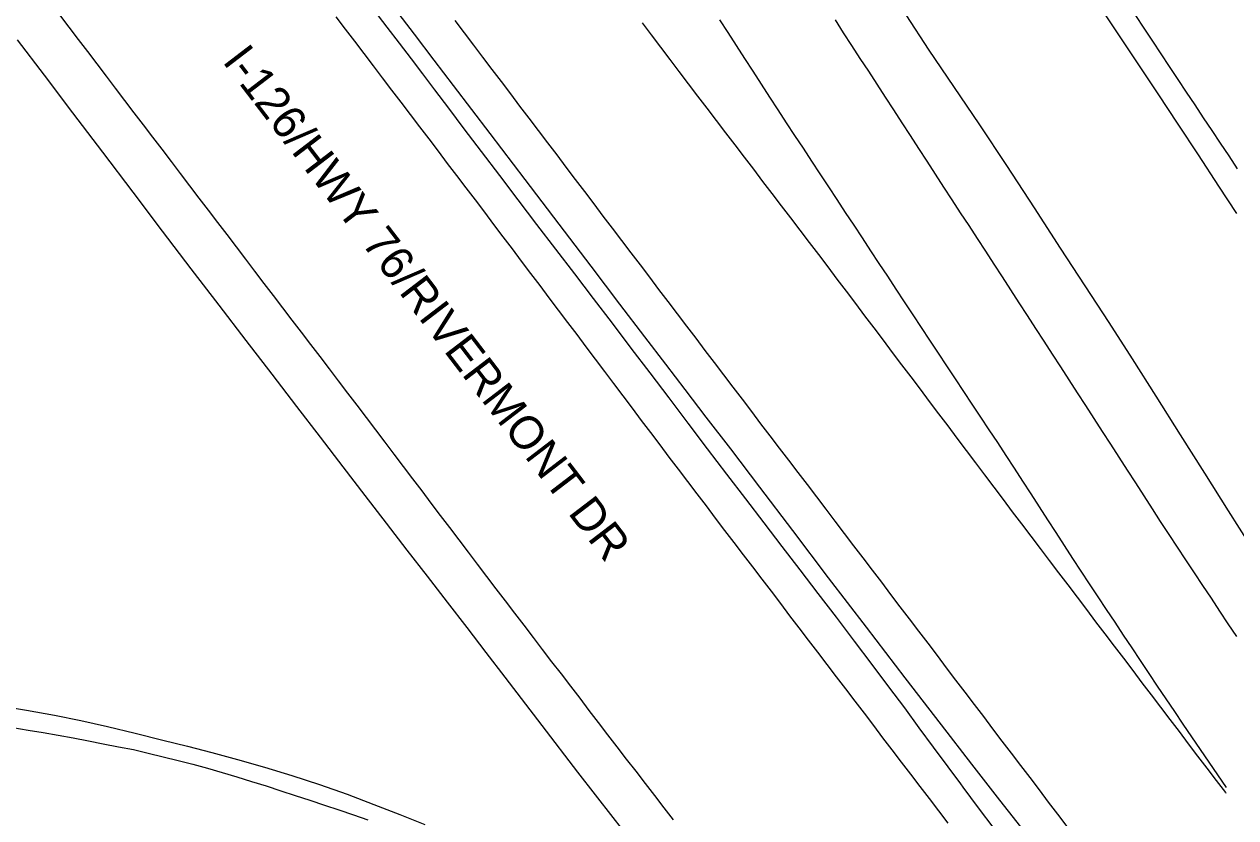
# Model space of a CAD drawing. Extents: x 1948091 to 1975253, y 787267 to 823306.
# Drawn here: x 1969417.4 to 1969614.8, y 798101.9 to 798231.3 of the extents above; entities that cross this region are included whole.
import ezdxf

# ---------------------------------------------------------------- set-up
doc = ezdxf.new("R2010")
doc.units = 0
for name, color, linetype in [('RD_EX_Pavement_Markings', 7, 'Continuous'), ('RD_EX_Road', 7, 'Continuous'), ('RD_TX_RoadID', 7, 'Continuous')]:
    doc.layers.add(name, color=color, linetype=linetype)

msp = doc.modelspace()

# ---------------------------------------------------------------- linework, layer by layer
at = {"layer": 'RD_EX_Pavement_Markings'}
for points in [[(1969423.12, 798232.82), (1969424.63, 798230.83), (1969426.15, 798228.84), (1969427.66, 798226.84), (1969429.17, 798224.85), (1969430.68, 798222.86), (1969432.2, 798220.87), (1969433.71, 798218.88), (1969435.22, 798216.89), (1969436.73, 798214.9), (1969438.25, 798212.91), (1969439.76, 798210.92), (1969441.28, 798208.94), (1969442.79, 798206.95), (1969444.31, 798204.96), (1969445.82, 798202.97), (1969447.34, 798200.98), (1969448.85, 798198.99), (1969450.37, 798197.01), (1969451.88, 798195.02), (1969453.4, 798193.03), (1969454.91, 798191.04), (1969456.43, 798189.05), (1969457.94, 798187.07), (1969459.46, 798185.08), (1969460.97, 798183.09), (1969462.49, 798181.1), (1969464.01, 798179.12), (1969465.52, 798177.13), (1969467.04, 798175.14), (1969468.55, 798173.15), (1969470.07, 798171.16), (1969471.58, 798169.18), (1969473.1, 798167.19), (1969474.6, 798165.19), (1969476.11, 798163.2), (1969477.62, 798161.2), (1969479.12, 798159.21), (1969480.63, 798157.22), (1969482.14, 798155.22), (1969483.65, 798153.23), (1969485.15, 798151.23), (1969486.66, 798149.24), (1969488.17, 798147.25), (1969489.69, 798145.26), (1969491.2, 798143.27), (1969492.71, 798141.28), (1969494.23, 798139.29), (1969495.74, 798137.3), (1969497.26, 798135.31), (1969498.77, 798133.33), (1969500.29, 798131.34), (1969501.8, 798129.35), (1969503.32, 798127.37), (1969504.85, 798125.38), (1969506.37, 798123.4), (1969507.89, 798121.42), (1969509.41, 798119.43), (1969510.93, 798117.45), (1969512.45, 798115.47), (1969513.97, 798113.48), (1969515.49, 798111.5), (1969517.02, 798109.52), (1969518.54, 798107.53), (1969520.07, 798105.55), (1969521.6, 798103.58), (1969523.12, 798101.6)], [(1969468.16, 798232.51), (1969469.67, 798230.52), (1969471.19, 798228.53), (1969472.7, 798226.54), (1969474.21, 798224.55), (1969475.72, 798222.56), (1969477.24, 798220.57), (1969478.75, 798218.58), (1969480.26, 798216.59), (1969481.77, 798214.6), (1969483.29, 798212.61), (1969484.8, 798210.62), (1969486.31, 798208.63), (1969487.82, 798206.64), (1969489.34, 798204.65), (1969490.85, 798202.66), (1969492.35, 798200.66), (1969493.86, 798198.67), (1969495.36, 798196.67), (1969496.87, 798194.67), (1969498.37, 798192.68), (1969499.88, 798190.68), (1969501.38, 798188.69), (1969502.89, 798186.69), (1969504.39, 798184.7), (1969505.9, 798182.7), (1969507.4, 798180.7), (1969508.91, 798178.71), (1969510.41, 798176.71), (1969511.92, 798174.72), (1969513.42, 798172.72), (1969514.93, 798170.72), (1969516.43, 798168.73), (1969517.94, 798166.73), (1969519.44, 798164.74), (1969520.95, 798162.74), (1969522.45, 798160.75), (1969523.96, 798158.75), (1969525.46, 798156.75), (1969526.98, 798154.76), (1969528.49, 798152.78), (1969530, 798150.79), (1969531.52, 798148.8), (1969533.03, 798146.81), (1969534.55, 798144.82), (1969536.06, 798142.83), (1969537.58, 798140.85), (1969539.09, 798138.86), (1969540.61, 798136.87), (1969542.12, 798134.88), (1969543.64, 798132.89), (1969545.15, 798130.9), (1969546.67, 798128.92), (1969548.18, 798126.93), (1969549.7, 798124.94), (1969551.21, 798122.95), (1969552.73, 798120.96), (1969554.24, 798118.98), (1969555.76, 798116.99), (1969557.27, 798115), (1969558.79, 798113.01), (1969560.3, 798111.02), (1969561.82, 798109.03), (1969563.33, 798107.05), (1969564.85, 798105.06), (1969566.36, 798103.07), (1969567.88, 798101.08)], [(1969615.12, 798207.75), (1969613.74, 798209.83), (1969612.36, 798211.91), (1969610.97, 798213.99), (1969609.59, 798216.07), (1969608.21, 798218.16), (1969606.83, 798220.24), (1969605.44, 798222.32), (1969604.06, 798224.4), (1969602.68, 798226.48), (1969601.3, 798228.56), (1969599.91, 798230.65), (1969598.53, 798232.73)], [(1969487.53, 798231.91), (1969489.05, 798229.92), (1969490.56, 798227.92), (1969492.06, 798225.93), (1969493.57, 798223.94), (1969495.08, 798221.95), (1969496.59, 798219.95), (1969498.1, 798217.96), (1969499.61, 798215.97), (1969501.12, 798213.98), (1969502.63, 798211.99), (1969504.14, 798209.99), (1969505.65, 798208), (1969507.16, 798206.01), (1969508.67, 798204.02), (1969510.18, 798202.03), (1969511.69, 798200.03), (1969513.2, 798198.04), (1969514.72, 798196.05), (1969516.23, 798194.06), (1969517.74, 798192.07), (1969519.25, 798190.08), (1969520.76, 798188.09), (1969522.27, 798186.09), (1969523.78, 798184.1), (1969525.29, 798182.11), (1969526.8, 798180.12), (1969528.31, 798178.13), (1969529.82, 798176.14), (1969531.34, 798174.15), (1969532.85, 798172.16), (1969534.36, 798170.17), (1969535.88, 798168.18), (1969537.39, 798166.19), (1969538.91, 798164.2), (1969540.42, 798162.21), (1969541.93, 798160.22), (1969543.45, 798158.24), (1969544.96, 798156.25), (1969546.48, 798154.26), (1969547.99, 798152.27), (1969549.5, 798150.28), (1969551.02, 798148.29), (1969552.53, 798146.3), (1969554.04, 798144.31), (1969555.56, 798142.32), (1969557.07, 798140.33), (1969558.58, 798138.34), (1969560.09, 798136.35), (1969561.6, 798134.36), (1969563.11, 798132.37), (1969564.63, 798130.38), (1969566.14, 798128.39), (1969567.65, 798126.39), (1969569.16, 798124.4), (1969570.67, 798122.41), (1969572.18, 798120.42), (1969573.69, 798118.43), (1969575.2, 798116.44), (1969576.71, 798114.45), (1969578.23, 798112.46), (1969579.74, 798110.47), (1969581.25, 798108.48), (1969582.77, 798106.49), (1969584.28, 798104.5), (1969585.8, 798102.52), (1969587.31, 798100.53)], [(1969518.05, 798231.55), (1969519.56, 798229.56), (1969521.06, 798227.56), (1969522.57, 798225.57), (1969524.08, 798223.58), (1969525.59, 798221.59), (1969527.11, 798219.6), (1969528.62, 798217.61), (1969530.14, 798215.62), (1969531.65, 798213.63), (1969533.17, 798211.65), (1969534.68, 798209.66), (1969536.2, 798207.67), (1969537.71, 798205.68), (1969539.23, 798203.69), (1969540.74, 798201.7), (1969542.26, 798199.72), (1969543.77, 798197.73), (1969545.29, 798195.74), (1969546.8, 798193.75), (1969548.32, 798191.76), (1969549.83, 798189.77), (1969551.33, 798187.78), (1969552.84, 798185.78), (1969554.34, 798183.78), (1969555.84, 798181.79), (1969557.35, 798179.79), (1969558.85, 798177.79), (1969560.36, 798175.8), (1969561.86, 798173.8), (1969563.37, 798171.8), (1969564.87, 798169.81), (1969566.37, 798167.81), (1969567.88, 798165.82), (1969569.38, 798163.82), (1969570.89, 798161.82), (1969572.39, 798159.83), (1969573.89, 798157.83), (1969575.4, 798155.83), (1969576.9, 798153.84), (1969578.41, 798151.84), (1969579.91, 798149.85), (1969581.42, 798147.85), (1969582.93, 798145.86), (1969584.44, 798143.87), (1969585.95, 798141.88), (1969587.46, 798139.89), (1969588.97, 798137.89), (1969590.48, 798135.9), (1969591.99, 798133.91), (1969593.5, 798131.92), (1969595.01, 798129.93), (1969596.53, 798127.94), (1969598.04, 798125.95), (1969599.55, 798123.96), (1969601.06, 798121.97), (1969602.57, 798119.97), (1969604.08, 798117.98), (1969605.59, 798115.99), (1969607.1, 798114), (1969608.61, 798112.01), (1969610.12, 798110.02), (1969611.63, 798108.03), (1969613.14, 798106.04), (1969613.22, 798105.94)], [(1969613.31, 798106.85), (1969611.91, 798108.92), (1969610.5, 798110.98), (1969609.1, 798113.05), (1969607.69, 798115.12), (1969606.28, 798117.19), (1969604.88, 798119.25), (1969603.47, 798121.32), (1969602.08, 798123.39), (1969600.7, 798125.48), (1969599.32, 798127.56), (1969597.93, 798129.64), (1969596.55, 798131.72), (1969595.17, 798133.81), (1969593.79, 798135.89), (1969592.41, 798137.97), (1969591.02, 798140.06), (1969589.64, 798142.14), (1969588.28, 798144.23), (1969586.92, 798146.33), (1969585.57, 798148.43), (1969584.21, 798150.53), (1969582.85, 798152.63), (1969581.5, 798154.73), (1969580.14, 798156.83), (1969578.78, 798158.93), (1969577.41, 798161.02), (1969576.03, 798163.1), (1969574.65, 798165.19), (1969573.27, 798167.27), (1969571.89, 798169.35), (1969570.51, 798171.44), (1969569.13, 798173.52), (1969567.75, 798175.61), (1969566.37, 798177.69), (1969564.99, 798179.78), (1969563.61, 798181.86), (1969562.24, 798183.95), (1969560.86, 798186.03), (1969559.48, 798188.12), (1969558.11, 798190.21), (1969556.73, 798192.3), (1969555.36, 798194.38), (1969553.98, 798196.47), (1969552.61, 798198.56), (1969551.23, 798200.64), (1969549.86, 798202.73), (1969548.48, 798204.82), (1969547.1, 798206.91), (1969545.73, 798208.99), (1969544.35, 798211.08), (1969542.98, 798213.17), (1969541.6, 798215.25), (1969540.23, 798217.34), (1969538.87, 798219.44), (1969537.52, 798221.54), (1969536.16, 798223.64), (1969534.81, 798225.74), (1969533.45, 798227.85), (1969532.1, 798229.95), (1969530.74, 798232.05)], [(1969549.51, 798232.02), (1969550.86, 798229.93), (1969552.22, 798227.83), (1969553.58, 798225.73), (1969554.95, 798223.63), (1969556.31, 798221.54), (1969557.67, 798219.44), (1969559.03, 798217.35), (1969560.4, 798215.25), (1969561.76, 798213.16), (1969563.12, 798211.06), (1969564.48, 798208.96), (1969565.85, 798206.87), (1969567.21, 798204.77), (1969568.57, 798202.68), (1969569.93, 798200.58), (1969571.3, 798198.49), (1969572.66, 798196.39), (1969574.02, 798194.3), (1969575.38, 798192.2), (1969576.75, 798190.11), (1969578.11, 798188.01), (1969579.47, 798185.91), (1969580.83, 798183.82), (1969582.2, 798181.72), (1969583.56, 798179.63), (1969584.92, 798177.53), (1969586.27, 798175.43), (1969587.63, 798173.33), (1969588.98, 798171.23), (1969590.34, 798169.13), (1969591.69, 798167.03), (1969593.05, 798164.93), (1969594.41, 798162.83), (1969595.76, 798160.73), (1969597.12, 798158.63), (1969598.47, 798156.53), (1969599.83, 798154.43), (1969601.19, 798152.33), (1969602.54, 798150.23), (1969603.91, 798148.14), (1969605.29, 798146.06), (1969606.67, 798143.97), (1969608.05, 798141.89), (1969609.43, 798139.8), (1969610.81, 798137.72), (1969612.19, 798135.63), (1969613.57, 798133.55), (1969614.97, 798131.48)], [(1969415.51, 798116.67), (1969417.97, 798116.25), (1969420.43, 798115.83), (1969422.89, 798115.41), (1969425.35, 798114.97), (1969427.8, 798114.49), (1969430.24, 798114.01), (1969432.69, 798113.53), (1969435.14, 798113.05), (1969437.57, 798112.48), (1969439.99, 798111.88), (1969442.42, 798111.29), (1969444.84, 798110.7), (1969447.24, 798110.01), (1969449.63, 798109.3), (1969452.02, 798108.59), (1969454.42, 798107.88), (1969456.8, 798107.13), (1969459.17, 798106.36), (1969461.54, 798105.58), (1969463.91, 798104.81), (1969466.28, 798104.02), (1969468.64, 798103.21), (1969471, 798102.4), (1969473.36, 798101.58)]]:
    msp.add_lwpolyline(points, dxfattribs=at)
at = {"layer": 'RD_EX_Road'}
for points in [[(1969615.01, 798200.47), (1969612.07, 798204.93), (1969608.75, 798209.99), (1969605.45, 798215.01), (1969602.17, 798219.95), (1969598.69, 798225.19), (1969595.03, 798230.72), (1969591.57, 798235.95)], [(1969575.45, 798100.18), (1969572.92, 798103.57), (1969570.42, 798106.92), (1969570.02, 798107.46), (1969567.98, 798110.22), (1969565.59, 798113.45), (1969563.25, 798116.62), (1969560.87, 798119.85), (1969558.31, 798123.29), (1969555.59, 798126.91), (1969552.69, 798130.74), (1969549.73, 798134.64), (1969546.77, 798138.52), (1969543.83, 798142.36), (1969540.91, 798146.17), (1969537.96, 798150.02), (1969534.95, 798153.95), (1969531.88, 798157.98), (1969528.75, 798162.1), (1969525.59, 798166.26), (1969522.47, 798170.38), (1969519.37, 798174.46), (1969516.3, 798178.51), (1969513.23, 798182.55), (1969510.16, 798186.59), (1969507.09, 798190.62), (1969504, 798194.66), (1969500.93, 798198.68), (1969497.89, 798202.67), (1969494.88, 798206.63), (1969491.9, 798210.55), (1969489.08, 798214.28), (1969486.55, 798217.63), (1969484.3, 798220.6), (1969482.33, 798223.2), (1969480.47, 798225.65), (1969478.52, 798228.2), (1969476.49, 798230.85), (1969474.38, 798233.59)], [(1969477.73, 798233.88), (1969480.91, 798229.67), (1969484.13, 798225.43), (1969487.26, 798221.31), (1969493.23, 798213.47), (1969498.93, 798205.98), (1969504.49, 798198.7), (1969509.7, 798191.86), (1969514.39, 798185.69), (1969518.46, 798180.33), (1969521.86, 798175.9), (1969525.04, 798171.76), (1969528.48, 798167.27), (1969532.45, 798162.08), (1969537.19, 798155.84), (1969542.56, 798148.76), (1969548.41, 798141.07), (1969551.48, 798137.05), (1969554.58, 798132.99), (1969557.72, 798128.89), (1969560.9, 798124.75), (1969566.81, 798117.07), (1969571.76, 798110.68), (1969576.34, 798104.81), (1969581.17, 798098.66)], [(1969561.04, 798232.84), (1969564.81, 798227.08), (1969568.8, 798221.14), (1969573.08, 798214.9), (1969577.49, 798208.27), (1969581.96, 798201.36), (1969586.22, 798194.79), (1969590.25, 798188.64), (1969594.14, 798182.67), (1969597.94, 798176.78), (1969601.82, 798170.68), (1969605.78, 798164.36), (1969609.73, 798158.1), (1969613.61, 798151.97), (1969617.19, 798146.33)], [(1969518.8, 798095.04), (1969513.34, 798101.97), (1969507.61, 798109.35), (1969501.76, 798116.98), (1969495.74, 798124.85), (1969492.66, 798128.87), (1969489.53, 798132.95), (1969486.34, 798137.1), (1969483.09, 798141.31), (1969479.78, 798145.59), (1969476.4, 798149.97), (1969472.91, 798154.5), (1969469.32, 798159.17), (1969465.63, 798163.99), (1969461.79, 798169), (1969457.76, 798174.25), (1969453.55, 798179.75), (1969449.15, 798185.49), (1969444.58, 798191.45), (1969439.9, 798197.59), (1969435.09, 798203.92), (1969430.16, 798210.43), (1969425.29, 798216.86), (1969420.66, 798222.98), (1969416.26, 798228.76)], [(1969413.12, 798120.23), (1969417.73, 798119.5), (1969422.3, 798118.68), (1969426.6, 798117.8), (1969430.9, 798116.82), (1969435.46, 798115.72), (1969439.93, 798114.6), (1969443.97, 798113.59), (1969447.92, 798112.58), (1969452.12, 798111.43), (1969456.51, 798110.17), (1969460.98, 798108.84), (1969465.48, 798107.39), (1969469.97, 798105.79), (1969474.36, 798104.13), (1969478.56, 798102.48), (1969482.64, 798100.83)]]:
    msp.add_lwpolyline(points, dxfattribs=at)

# ---------------------------------------------------------------- texts
at = {"layer": 'RD_TX_RoadID'}
msp.add_text('I-126/HWY 76/RIVERMONT DR', height=5.4, rotation=307.4266, dxfattribs=at).set_placement((1969449.54, 798225.24))

doc.saveas('drawing.dxf')
